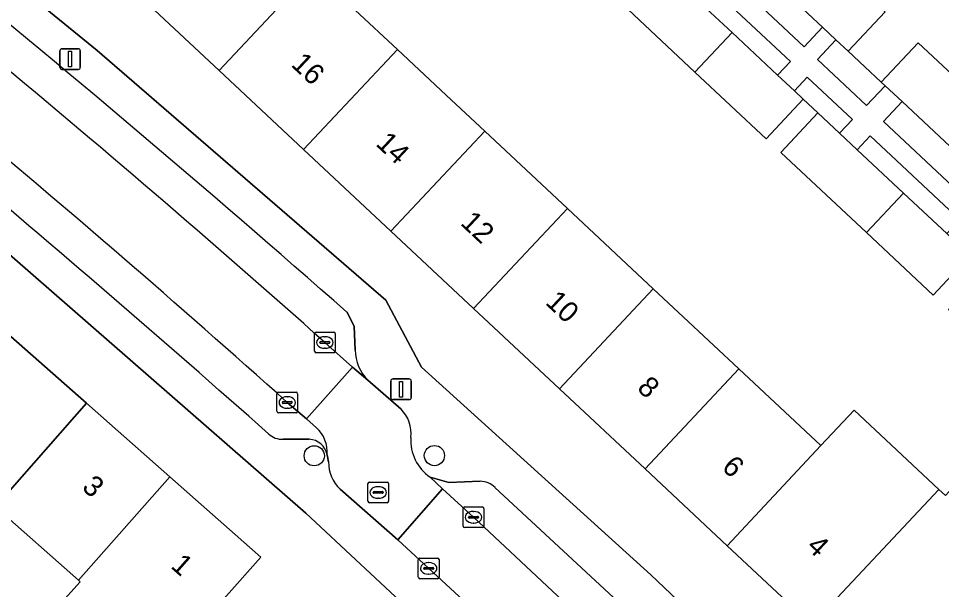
# Model space of a CAD drawing. Extents: x 159039 to 160102, y 381214 to 382524.
# Drawn here: x 159316.18 to 159360.87, y 381569.08 to 381596.75 of the extents above; entities that cross this region are included whole.
import ezdxf

# ---------------------------------------------------------------- set-up
doc = ezdxf.new("R2010")
doc.units = 0
for name, color, linetype in [('IMGEO_Boom', 7, 'Continuous'), ('IMGEO_Erf', 7, 'Continuous'), ('IMGEO_Groenvoorziening', 7, 'Continuous'), ('IMGEO_Kolk', 7, 'Continuous'), ('IMGEO_Lichtmast', 7, 'Continuous'), ('IMGEO_Pand', 7, 'Continuous'), ('IMGEO_Pand_nummerreeks', 7, 'Continuous'), ('IMGEO_Parkeervlak_open', 7, 'Continuous'), ('IMGEO_Rijbaan_lokaal_open', 7, 'Continuous'), ('IMGEO_Rioolput', 7, 'Continuous'), ('IMGEO_Voetpad_open', 7, 'Continuous')]:
    doc.layers.add(name, color=color, linetype=linetype)

msp = doc.modelspace()

# ---------------------------------------------------------------- linework, layer by layer
at = {"layer": 'IMGEO_Boom'}
for centre in [(159330.498, 381575.564), (159336.316, 381575.571)]:
    msp.add_circle(centre, 0.489, dxfattribs=at)
at = {"layer": 'IMGEO_Erf'}
for points in [[(159311.553, 381602.083), (159319.994, 381595.196), (159333.962, 381583.101), (159335.698, 381579.858), (159346.786, 381569.801), (159349.68, 381567.049), (159356.625, 381560.413)], [(159330.435, 381599.083), (159334.524, 381595.254), (159336.89, 381593.038), (159338.751, 381591.296), (159342.752, 381587.549), (159346.906, 381583.658), (159351.054, 381579.774), (159355.025, 381576.055), (159356.632, 381577.771), (159360.734, 381573.932), (159361.052, 381573.634)], [(159365.612, 381570.457), (159358.919, 381563.31), (159354.587, 381567.367), (159350.486, 381571.207), (159346.515, 381574.926), (159342.368, 381578.811), (159338.213, 381582.701), (159334.212, 381586.448), (159329.985, 381590.407), (159325.897, 381594.236), (159321.8, 381598.073)], [(159354.881, 381592.176), (159354.171, 381592.841), (159352.375, 381590.923), (159348.931, 381594.149), (159345.693, 381597.181)], [(159358.132, 381597.077), (159356.345, 381595.168), (159357.162, 381594.403), (159357.952, 381593.663), (159359.739, 381595.573), (159363.073, 381592.45)], [(159360.868, 381560.164), (159364.448, 381563.227), (159367.747, 381566.141), (159365.174, 381568.516), (159369.495, 381573.198), (159368.434, 381574.191), (159368.052, 381573.783), (159364.224, 381577.368), (159365.451, 381578.677), (159365.305, 381578.814), (159361.204, 381582.655), (159362.999, 381584.572), (159362.261, 381585.263), (159360.466, 381583.346), (159357.233, 381586.374), (159353.085, 381590.258), (159354.881, 381592.176)], [(159308.113, 381587.579), (159306.856, 381586.072), (159294.094, 381569.533), (159295.697, 381568.119), (159297.465, 381570.121), (159301.524, 381566.539), (159299.757, 381564.536), (159300.936, 381563.495), (159302.703, 381565.499), (159305.875, 381562.699), (159309.907, 381559.139), (159314.377, 381555.194), (159312.61, 381553.192), (159315.671, 381550.49), (159325.662, 381559.061), (159316.821, 381566.857), (159319.159, 381569.462), (159319.078, 381569.533), (159315.045, 381573.092)], [(159315.045, 381573.092), (159310.694, 381576.932), (159306.603, 381580.543), (159311.027, 381585.556), (159315.118, 381581.946), (159319.469, 381578.106), (159323.501, 381574.546), (159327.908, 381570.657), (159326.122, 381568.633), (159329.49, 381565.653), (159327.56, 381563.446), (159329.123, 381562.03), (159335.629, 381567.611), (159330.095, 381572.777), (159313.062, 381587.649)]]:
    msp.add_lwpolyline(points, dxfattribs=at)
at = {"layer": 'IMGEO_Groenvoorziening'}
for points in [[(159352.953, 381598.345), (159350.79, 381600.37), (159349.904, 381599.423), (159354.217, 381595.373), (159355.109, 381596.325)], [(159349.259, 381598.687), (159348.637, 381598.022), (159350.726, 381596.066), (159352.932, 381594.001), (159353.555, 381594.667)], [(159357.162, 381594.403), (159356.345, 381595.168), (159355.756, 381595.72), (159354.862, 381594.767), (159357.237, 381592.537), (159358.133, 381593.493), (159357.952, 381593.663)], [(159354.37, 381593.905), (159353.746, 381593.239), (159354.171, 381592.841), (159354.881, 381592.176), (159355.929, 381591.194), (159356.554, 381591.861)], [(159358.954, 381592.724), (159358.057, 381591.767), (159362.196, 381587.88), (159363.098, 381588.843), (159361.285, 381590.541)], [(159357.412, 381591.058), (159356.787, 381590.39), (159359.028, 381588.291), (159361.125, 381586.327), (159361.752, 381586.998)]]:
    msp.add_lwpolyline(points, close=True, dxfattribs=at)
at = {"layer": 'IMGEO_Kolk'}
for p, q in [((159330.512, 381580.628), (159330.512, 381581.48)), ((159330.587, 381581.554), (159331.439, 381581.554)), ((159331, 381581.334), (159331.025, 381581.334)), ((159331.513, 381581.48), (159331.513, 381580.628)), ((159330.771, 381581.048), (159330.771, 381581.06)), ((159331.209, 381581.011), (159330.811, 381581.011)), ((159330.814, 381581.097), (159331.212, 381581.097)), ((159331.023, 381580.774), (159330.998, 381580.774)), ((159331.255, 381581.06), (159331.255, 381581.048)), ((159331.439, 381580.554), (159330.587, 381580.554)), ((159328.693, 381577.718), (159328.693, 381578.57)), ((159328.768, 381578.644), (159329.62, 381578.644)), ((159329.694, 381578.57), (159329.694, 381577.718)), ((159328.952, 381578.138), (159328.952, 381578.15)), ((159329.39, 381578.101), (159328.992, 381578.101)), ((159328.995, 381578.187), (159329.393, 381578.187)), ((159329.181, 381578.424), (159329.206, 381578.424)), ((159329.436, 381578.15), (159329.436, 381578.138)), ((159329.62, 381577.644), (159328.768, 381577.644)), ((159329.204, 381577.864), (159329.179, 381577.864)), ((159337.708, 381572.16), (159337.708, 381573.012)), ((159337.783, 381573.086), (159338.635, 381573.086)), ((159338.196, 381572.866), (159338.221, 381572.866)), ((159338.709, 381573.012), (159338.709, 381572.16)), ((159337.967, 381572.58), (159337.967, 381572.592)), ((159338.405, 381572.543), (159338.007, 381572.543)), ((159338.01, 381572.629), (159338.408, 381572.629)), ((159338.219, 381572.306), (159338.194, 381572.306)), ((159338.451, 381572.592), (159338.451, 381572.58)), ((159338.635, 381572.086), (159337.783, 381572.086)), ((159335.537, 381569.682), (159335.537, 381570.534)), ((159335.612, 381570.608), (159336.464, 381570.608)), ((159336.538, 381570.534), (159336.538, 381569.682)), ((159335.796, 381570.102), (159335.796, 381570.114)), ((159336.234, 381570.065), (159335.836, 381570.065)), ((159335.839, 381570.151), (159336.237, 381570.151)), ((159336.025, 381570.388), (159336.05, 381570.388)), ((159336.28, 381570.114), (159336.28, 381570.102)), ((159336.464, 381569.608), (159335.612, 381569.608)), ((159336.048, 381569.828), (159336.023, 381569.828))]:
    msp.add_line(p, q, dxfattribs=at)
for points in [[(159330.512, 381580.628), (159330.512, 381581.48)], [(159330.587, 381581.554), (159331.439, 381581.554)], [(159331.513, 381581.48), (159331.513, 381580.628)], [(159331.439, 381580.554), (159330.587, 381580.554)], [(159328.693, 381577.718), (159328.693, 381578.57)], [(159328.768, 381578.644), (159329.62, 381578.644)], [(159329.694, 381578.57), (159329.694, 381577.718)], [(159329.62, 381577.644), (159328.768, 381577.644)], [(159337.708, 381572.16), (159337.708, 381573.012)], [(159337.783, 381573.086), (159338.635, 381573.086)], [(159338.709, 381573.012), (159338.709, 381572.16)], [(159338.635, 381572.086), (159337.783, 381572.086)], [(159335.537, 381569.682), (159335.537, 381570.534)], [(159335.612, 381570.608), (159336.464, 381570.608)], [(159336.538, 381570.534), (159336.538, 381569.682)], [(159336.464, 381569.608), (159335.612, 381569.608)]]:
    msp.add_lwpolyline(points, dxfattribs=at)
for centre, radius, start, end in [((159330.589, 381581.478), 0.0765, 91.552, 178.448), ((159330.589, 381581.478), 0.0765, 91.552, 178.448), ((159331.437, 381581.478), 0.0765, 1.552, 88.448), ((159331.437, 381581.478), 0.0765, 1.552, 88.448), ((159330.811, 381581.057), 0.0403, 85.8775, 175.7526), ((159330.808, 381581.047), 0.0366, 178.938, 274.7102), ((159331.212, 381581.054), 0.043, 264.8664, 352.4533), ((159331.216, 381581.059), 0.0386, 1.7309, 96.639), ((159330.589, 381580.63), 0.0765, 181.552, 268.448), ((159330.589, 381580.63), 0.0765, 181.552, 268.448), ((159331.437, 381580.63), 0.0765, 271.552, 358.448), ((159331.437, 381580.63), 0.0765, 271.552, 358.448), ((159328.77, 381578.568), 0.0765, 91.552, 178.448), ((159328.77, 381578.568), 0.0765, 91.552, 178.448), ((159329.618, 381578.568), 0.0765, 1.552, 88.448), ((159329.618, 381578.568), 0.0765, 1.552, 88.448), ((159328.992, 381578.147), 0.0403, 85.8775, 175.7526), ((159328.989, 381578.137), 0.0366, 178.938, 274.7102), ((159329.393, 381578.144), 0.043, 264.8664, 352.4533), ((159329.397, 381578.149), 0.0386, 1.7309, 96.639), ((159328.77, 381577.72), 0.0765, 181.552, 268.448), ((159328.77, 381577.72), 0.0765, 181.552, 268.448), ((159329.618, 381577.72), 0.0765, 271.552, 358.448), ((159329.618, 381577.72), 0.0765, 271.552, 358.448), ((159337.785, 381573.01), 0.0765, 91.552, 178.448), ((159337.785, 381573.01), 0.0765, 91.552, 178.448), ((159338.633, 381573.01), 0.0765, 1.552, 88.448), ((159338.633, 381573.01), 0.0765, 1.552, 88.448), ((159338.007, 381572.589), 0.0403, 85.8775, 175.7526), ((159338.004, 381572.579), 0.0366, 178.938, 274.7102), ((159338.408, 381572.586), 0.043, 264.8664, 352.4533), ((159338.412, 381572.591), 0.0386, 1.7309, 96.639), ((159337.785, 381572.162), 0.0765, 181.552, 268.448), ((159337.785, 381572.162), 0.0765, 181.552, 268.448), ((159338.633, 381572.162), 0.0765, 271.552, 358.448), ((159338.633, 381572.162), 0.0765, 271.552, 358.448), ((159335.614, 381570.532), 0.0765, 91.552, 178.448), ((159335.614, 381570.532), 0.0765, 91.552, 178.448), ((159336.462, 381570.532), 0.0765, 1.552, 88.448), ((159336.462, 381570.532), 0.0765, 1.552, 88.448), ((159335.836, 381570.111), 0.0403, 85.8775, 175.7526), ((159335.833, 381570.101), 0.0366, 178.938, 274.7102), ((159336.237, 381570.108), 0.043, 264.8664, 352.4533), ((159336.241, 381570.113), 0.0386, 1.7309, 96.639), ((159335.614, 381569.684), 0.0765, 181.552, 268.448), ((159335.614, 381569.684), 0.0765, 181.552, 268.448), ((159336.462, 381569.684), 0.0765, 271.552, 358.448), ((159336.462, 381569.684), 0.0765, 271.552, 358.448)]:
    msp.add_arc(centre, radius, start, end, dxfattribs=at)
for centre, major_axis, ratio, start_param, end_param in [((159330.999, 381581.054), (-0.387, 0.002), 0.722429, 4.712389, 7.853982), ((159331.024, 381581.054), (-0.39, 0.002), 0.717154, 1.570796, 4.712389), ((159329.18, 381578.144), (-0.387, 0.002), 0.722429, 4.712389, 7.853982), ((159329.205, 381578.144), (-0.39, 0.002), 0.717154, 1.570796, 4.712389), ((159338.195, 381572.586), (-0.387, 0.002), 0.722429, 4.712389, 7.853982), ((159338.22, 381572.586), (-0.39, 0.002), 0.717154, 1.570796, 4.712389), ((159336.024, 381570.108), (-0.387, 0.002), 0.722429, 4.712389, 7.853982), ((159336.049, 381570.108), (-0.39, 0.002), 0.717154, 1.570796, 4.712389)]:
    msp.add_ellipse(centre, major_axis=major_axis, ratio=ratio, start_param=start_param, end_param=end_param, dxfattribs=at)
at = {"layer": 'IMGEO_Lichtmast'}
for p, q in [((159318.181, 381594.385), (159318.181, 381595.185)), ((159318.181, 381595.185), (159318.181, 381594.385)), ((159318.281, 381595.285), (159319.071, 381595.285)), ((159319.071, 381595.285), (159318.281, 381595.285)), ((159319.171, 381595.185), (159319.171, 381594.385)), ((159319.171, 381594.385), (159319.171, 381595.185)), ((159319.071, 381594.285), (159318.281, 381594.285)), ((159318.281, 381594.285), (159319.071, 381594.285)), ((159334.202, 381578.384), (159334.202, 381579.184)), ((159334.202, 381579.184), (159334.202, 381578.384)), ((159334.302, 381579.284), (159335.092, 381579.284)), ((159335.092, 381579.284), (159334.302, 381579.284)), ((159335.192, 381579.184), (159335.192, 381578.384)), ((159335.192, 381578.384), (159335.192, 381579.184)), ((159335.092, 381578.284), (159334.302, 381578.284)), ((159334.302, 381578.284), (159335.092, 381578.284))]:
    msp.add_line(p, q, dxfattribs=at)
for points in [[(159318.601, 381595.16), (159318.751, 381595.16), (159318.751, 381594.41), (159318.601, 381594.41), (159318.601, 381595.16)], [(159334.622, 381579.159), (159334.772, 381579.159), (159334.772, 381578.409), (159334.622, 381578.409), (159334.622, 381579.159)]]:
    msp.add_lwpolyline(points, dxfattribs=at)
for centre, start, end in [((159318.281, 381595.185), 90, 180), ((159318.281, 381595.185), 90, 180), ((159319.071, 381595.185), 0, 90), ((159319.071, 381595.185), 360, 90), ((159318.281, 381594.385), 180, 270), ((159318.281, 381594.385), 180, 270), ((159319.071, 381594.385), 270, 0), ((159319.071, 381594.385), 270, 0), ((159334.302, 381579.184), 90, 180), ((159334.302, 381579.184), 90, 180), ((159335.092, 381579.184), 0, 90), ((159335.092, 381579.184), 360, 90), ((159334.302, 381578.384), 180, 270), ((159334.302, 381578.384), 180, 270), ((159335.092, 381578.384), 270, 0), ((159335.092, 381578.384), 270, 0)]:
    msp.add_arc(centre, 0.1, start, end, dxfattribs=at)
at = {"layer": 'IMGEO_Pand'}
for points in [[(159330.435, 381599.083), (159326.338, 381602.92), (159321.8, 381598.073), (159325.897, 381594.236)], [(159354.74, 381600.253), (159352.953, 381598.345), (159355.109, 381596.325), (159355.756, 381595.72), (159356.345, 381595.168), (159358.132, 381597.077)], [(159330.435, 381599.083), (159325.897, 381594.236), (159329.985, 381590.407), (159334.524, 381595.254)], [(159348.637, 381598.022), (159347.811, 381598.796), (159347.488, 381599.098), (159345.693, 381597.181), (159348.931, 381594.149), (159350.726, 381596.066)], [(159352.932, 381594.001), (159350.726, 381596.066), (159348.931, 381594.149), (159352.375, 381590.923), (159354.171, 381592.841), (159353.746, 381593.239)], [(159359.739, 381595.573), (159357.952, 381593.663), (159358.133, 381593.493), (159358.954, 381592.724), (159361.285, 381590.541), (159363.073, 381592.45)], [(159336.89, 381593.038), (159334.524, 381595.254), (159329.985, 381590.407), (159334.212, 381586.448), (159338.751, 381591.296)], [(159356.787, 381590.39), (159355.929, 381591.194), (159354.881, 381592.176), (159353.085, 381590.258), (159357.233, 381586.374), (159359.028, 381588.291)], [(159334.212, 381586.448), (159338.213, 381582.701), (159342.752, 381587.549), (159338.751, 381591.296)], [(159361.125, 381586.327), (159359.028, 381588.291), (159357.233, 381586.374), (159360.466, 381583.346), (159362.261, 381585.263), (159361.939, 381585.565)], [(159346.906, 381583.658), (159342.752, 381587.549), (159338.213, 381582.701), (159342.368, 381578.811)], [(159346.906, 381583.658), (159342.368, 381578.811), (159346.515, 381574.926), (159351.054, 381579.774)], [(159315.118, 381581.946), (159310.694, 381576.932), (159315.045, 381573.092), (159319.469, 381578.106)], [(159346.515, 381574.926), (159350.486, 381571.207), (159355.025, 381576.055), (159351.054, 381579.774)], [(159319.078, 381569.533), (159323.501, 381574.546), (159319.469, 381578.106), (159315.045, 381573.092)], [(159355.025, 381576.055), (159350.486, 381571.207), (159354.587, 381567.367), (159360.734, 381573.932), (159356.632, 381577.771)], [(159319.078, 381569.533), (159319.159, 381569.462), (159316.821, 381566.857), (159325.662, 381559.061), (159329.123, 381562.03), (159327.56, 381563.446), (159329.49, 381565.653), (159326.122, 381568.633), (159327.908, 381570.657), (159323.501, 381574.546)], [(159354.587, 381567.367), (159358.919, 381563.31), (159365.612, 381570.457), (159361.598, 381574.217), (159361.052, 381573.634), (159360.734, 381573.932)]]:
    msp.add_lwpolyline(points, close=True, dxfattribs=at)
at = {"layer": 'IMGEO_Parkeervlak_open'}
for points in [[(159332.484, 381580.684), (159332.431, 381581.831), (159332.084, 381582.52)], [(159331.012, 381581.053), (159332.354, 381579.859), (159333.099, 381579.227)], [(159330.601, 381576.92), (159330.131, 381577.351), (159329.194, 381578.145)], [(159328.997, 381576.368), (159330.247, 381576.362)], [(159338.535, 381574.327), (159337.01, 381574.266), (159336.114, 381574.527), (159336.71, 381573.96), (159338.208, 381572.585), (159351.187, 381560.431), (159353.66, 381558.026), (159354.966, 381556.934), (159355.572, 381556.549), (159355.705, 381556.478)], [(159355.248, 381558.992), (159350.292, 381563.773), (159339.249, 381574.03)]]:
    msp.add_lwpolyline(points, dxfattribs=at)
for centre, radius, start, end in [((158868.17, 381055.946), 701.78, 48.619832, 50.836054), ((158933.091, 381134.759), 597.929, 48.279421, 50.382641), ((158956.062, 381162.759), 558.366, 48.0674, 50.25849), ((158816.876, 380999.602), 771.038, 48.450261, 49.972865), ((159334.505, 381580.679), 2.021, 179.8514, 225.9178), ((159329.525, 381575.73), 1.605, 355.6903, 47.8823), ((159328.932, 381577.291), 0.925, 225.4175, 274.0511), ((159330.216, 381575.438), 0.925, 10.6628, 88.1024), ((159338.53, 381573.308), 1.019, 45.108, 89.7206)]:
    msp.add_arc(centre, radius, start, end, dxfattribs=at)
at = {"layer": 'IMGEO_Rijbaan_lokaal_open'}
for points in [[(159329.194, 381578.145), (159330.131, 381577.351), (159332.354, 381579.859), (159331.012, 381581.053)], [(159334.701, 381577.824), (159333.099, 381579.227), (159332.354, 381579.859), (159330.131, 381577.351), (159330.601, 381576.92)], [(159331.125, 381575.609), (159331.192, 381575.265)], [(159331.753, 381573.942), (159334.538, 381571.493), (159336.71, 381573.96), (159336.114, 381574.527)]]:
    msp.add_lwpolyline(points, dxfattribs=at)
msp.add_lwpolyline([(159338.208, 381572.585), (159336.71, 381573.96), (159334.538, 381571.493), (159342.392, 381564.233), (159348.835, 381558.049), (159351.152, 381555.793), (159352.592, 381553.959), (159355.572, 381556.549), (159354.966, 381556.934), (159353.66, 381558.026), (159351.187, 381560.431)], close=True, dxfattribs=at)
for centre, radius, start, end in [((158933.091, 381134.759), 597.929, 48.279421, 50.382641), ((158956.062, 381162.759), 558.366, 48.0674, 50.25849), ((159333.504, 381576.643), 1.681, 353.3304, 44.6104), ((159329.525, 381575.73), 1.605, 355.6903, 47.8823), ((159337.348, 381576.321), 2.178, 176.6635, 235.4841), ((159332.96, 381575.234), 1.768, 179.0009, 226.9565)]:
    msp.add_arc(centre, radius, start, end, dxfattribs=at)
at = {"layer": 'IMGEO_Rioolput'}
for p, q in [((159333.094, 381573.361), (159333.094, 381574.213)), ((159333.169, 381574.287), (159334.021, 381574.287)), ((159333.582, 381574.067), (159333.607, 381574.067)), ((159334.095, 381574.213), (159334.095, 381573.361)), ((159333.353, 381573.781), (159333.353, 381573.793)), ((159333.791, 381573.744), (159333.393, 381573.744)), ((159333.396, 381573.83), (159333.794, 381573.83)), ((159333.837, 381573.793), (159333.837, 381573.781)), ((159334.021, 381573.287), (159333.169, 381573.287)), ((159333.605, 381573.507), (159333.58, 381573.507))]:
    msp.add_line(p, q, dxfattribs=at)
for points in [[(159333.094, 381573.361), (159333.094, 381574.213)], [(159333.169, 381574.287), (159334.021, 381574.287)], [(159334.095, 381574.213), (159334.095, 381573.361)], [(159334.021, 381573.287), (159333.169, 381573.287)]]:
    msp.add_lwpolyline(points, dxfattribs=at)
for centre, radius, start, end in [((159333.171, 381574.211), 0.0765, 91.552, 178.448), ((159333.171, 381574.211), 0.0765, 91.552, 178.448), ((159334.019, 381574.211), 0.0765, 1.552, 88.448), ((159334.019, 381574.211), 0.0765, 1.552, 88.448), ((159333.393, 381573.79), 0.0403, 85.8775, 175.7526), ((159333.39, 381573.78), 0.0366, 178.938, 274.7102), ((159333.794, 381573.787), 0.043, 264.8664, 352.4533), ((159333.798, 381573.792), 0.0386, 1.7309, 96.639), ((159333.171, 381573.363), 0.0765, 181.552, 268.448), ((159333.171, 381573.363), 0.0765, 181.552, 268.448), ((159334.019, 381573.363), 0.0765, 271.552, 358.448), ((159334.019, 381573.363), 0.0765, 271.552, 358.448)]:
    msp.add_arc(centre, radius, start, end, dxfattribs=at)
for centre, major_axis, ratio, start_param, end_param in [((159333.581, 381573.787), (-0.387, 0.002), 0.722429, 4.712389, 7.853982), ((159333.606, 381573.787), (-0.39, 0.002), 0.717154, 1.570796, 4.712389)]:
    msp.add_ellipse(centre, major_axis=major_axis, ratio=ratio, start_param=start_param, end_param=end_param, dxfattribs=at)
at = {"layer": 'IMGEO_Voetpad_open'}
for points in [[(159356.625, 381560.413), (159349.68, 381567.049), (159346.786, 381569.801), (159335.698, 381579.858), (159333.962, 381583.101), (159319.994, 381595.196), (159311.553, 381602.083), (159309.98, 381601.814), (159308.288, 381603.153), (159306.532, 381604.542), (159298.712, 381610.727)], [(159362.196, 381587.88), (159358.057, 381591.767), (159358.954, 381592.724), (159358.133, 381593.493), (159357.237, 381592.537), (159354.862, 381594.767), (159355.756, 381595.72), (159355.109, 381596.325), (159354.217, 381595.373), (159349.904, 381599.423)], [(159349.259, 381598.687), (159353.555, 381594.667), (159352.932, 381594.001), (159353.746, 381593.239), (159354.37, 381593.905), (159356.554, 381591.861), (159355.929, 381591.194), (159356.787, 381590.39), (159357.412, 381591.058), (159361.752, 381586.998)], [(159313.062, 381587.649), (159330.095, 381572.777), (159335.629, 381567.611), (159337.167, 381566.175), (159349.75, 381554.429)], [(159332.084, 381582.52), (159332.431, 381581.831), (159332.484, 381580.684)], [(159333.099, 381579.227), (159334.701, 381577.824)], [(159330.247, 381576.362), (159328.997, 381576.368)], [(159331.192, 381575.265), (159331.125, 381575.609)], [(159336.114, 381574.527), (159337.01, 381574.266), (159338.535, 381574.327)], [(159339.249, 381574.03), (159350.292, 381563.773), (159355.248, 381558.992)], [(159350.44, 381552.192), (159352.592, 381553.959), (159351.152, 381555.793), (159348.835, 381558.049), (159342.392, 381564.233), (159334.538, 381571.493), (159331.753, 381573.942)]]:
    msp.add_lwpolyline(points, dxfattribs=at)
for centre, radius, start, end in [((158868.17, 381055.946), 701.78, 48.619832, 50.836054), ((158816.876, 380999.602), 771.038, 48.450261, 49.972865), ((159334.505, 381580.679), 2.021, 179.8514, 225.9178), ((159333.504, 381576.643), 1.681, 353.3304, 44.6104), ((159328.932, 381577.291), 0.925, 225.4175, 274.0511), ((159330.216, 381575.438), 0.925, 10.6628, 88.1024), ((159337.348, 381576.321), 2.178, 176.6635, 235.4841), ((159332.96, 381575.234), 1.768, 179.0009, 226.9565), ((159338.53, 381573.308), 1.019, 45.108, 89.7206)]:
    msp.add_arc(centre, radius, start, end, dxfattribs=at)

# ---------------------------------------------------------------- texts
at = {"layer": 'IMGEO_Pand_nummerreeks'}
for s, rotation, p in [('16', 316.8779, (159329.328, 381594.476)), ('14', 316.8792, (159333.432, 381590.633)), ('12', 316.8779, (159337.532, 381586.792)), ('10', 316.8779, (159341.641, 381582.944)), ('8', 316.8779, (159346.081, 381578.786)), ('6', 316.8779, (159350.181, 381574.945)), ('3', 318.5687, (159319.201, 381573.968)), ('4', 316.8779, (159354.285, 381571.102)), ('1', 318.5687, (159323.506, 381570.167))]:
    msp.add_text(s, height=1, rotation=rotation, dxfattribs=at).set_placement(p)

doc.saveas('drawing.dxf')
